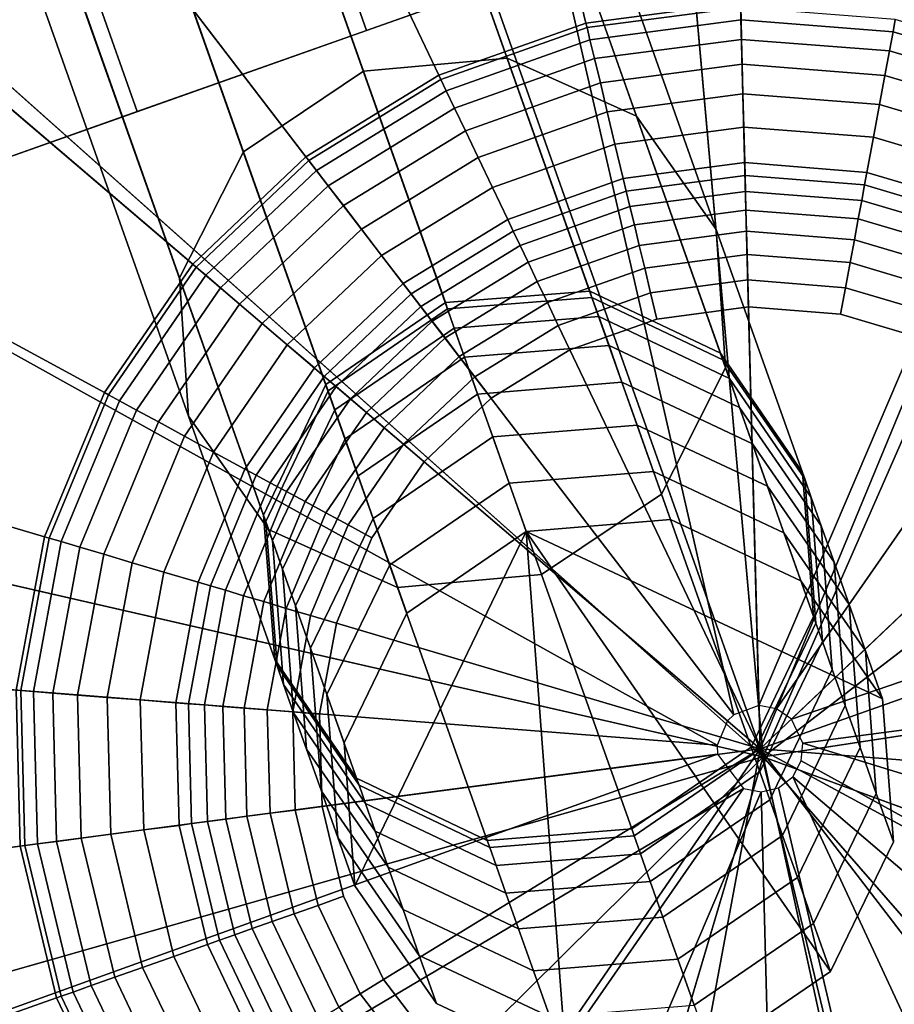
# Model space of a CAD drawing. Extents: x -43.1 to 43.1, y -41.3 to 41.3.
# Tile 265 of 656: x 13.805 to 14.29, y -40.04 to -39.494. Entities that reach past the tile are written whole.
import ezdxf

# ---------------------------------------------------------------- set-up
doc = ezdxf.new("R2010")
doc.units = 0
for name, color, linetype in [('CABLE.1', 18, 'CONTINUOUS'), ('LAMP', 7, 'CONTINUOUS'), ('LAMP_SUPPORT', 18, 'CONTINUOUS'), ('METAL_BASE', 254, 'CONTINUOUS')]:
    doc.layers.add(name, color=color, linetype=linetype)

msp = doc.modelspace()

# ---------------------------------------------------------------- linework, layer by layer
at = {"layer": 'CABLE.1'}
for points in [[(13.8718, -39.1726, 24.6581), (13.9506, -39.1627, 24.6457), (14.0754, -39.5151, 25.3184), (13.9956, -39.5223, 25.3255)], [(13.9506, -39.1627, 24.6457), (14.0196, -39.1873, 24.6119), (14.1471, -39.5472, 25.2989), (14.0754, -39.5151, 25.3184)], [(13.8042, -39.2145, 24.6457), (13.8718, -39.1726, 24.6581), (13.9956, -39.5223, 25.3255), (13.929, -39.567, 25.3184)], [(14.0196, -39.1873, 24.6119), (14.0603, -39.2399, 24.5657), (14.1914, -39.6101, 25.2723), (14.1471, -39.5472, 25.2989)], [(13.7661, -39.2771, 24.6119), (13.8042, -39.2145, 24.6457), (13.929, -39.567, 25.3184), (13.8935, -39.637, 25.2989)], [(14.0603, -39.2399, 24.5657), (14.0618, -39.3063, 24.5195), (14.1965, -39.6868, 25.2456), (14.1914, -39.6101, 25.2723)], [(13.7675, -39.3436, 24.5657), (13.7661, -39.2771, 24.6119), (13.8935, -39.637, 25.2989), (13.8986, -39.7137, 25.2723)], [(14.0618, -39.3063, 24.5195), (14.0236, -39.3689, 24.4857), (14.161, -39.7569, 25.2261), (14.1965, -39.6868, 25.2456)], [(13.8082, -39.3961, 24.5195), (13.7675, -39.3436, 24.5657), (13.8986, -39.7137, 25.2723), (13.9429, -39.7766, 25.2456)], [(14.0236, -39.3689, 24.4857), (13.9561, -39.4108, 24.4733), (14.0944, -39.8015, 25.219), (14.161, -39.7569, 25.2261)], [(13.8772, -39.4207, 24.4857), (13.8082, -39.3961, 24.5195), (13.9429, -39.7766, 25.2456), (14.0146, -39.8087, 25.2261)], [(13.9561, -39.4108, 24.4733), (13.8772, -39.4207, 24.4857), (14.0146, -39.8087, 25.2261), (14.0944, -39.8015, 25.219)], [(13.9956, -39.5223, 25.3255), (14.0754, -39.5151, 25.3184), (14.1212, -39.6443, 26.0559), (14.0411, -39.6507, 26.0581)], [(14.0754, -39.5151, 25.3184), (14.1471, -39.5472, 25.2989), (14.1937, -39.6788, 26.0499), (14.1212, -39.6443, 26.0559)], [(13.929, -39.567, 25.3184), (13.9956, -39.5223, 25.3255), (14.0411, -39.6507, 26.0581), (13.9748, -39.6962, 26.0559)], [(14.1471, -39.5472, 25.2989), (14.1914, -39.6101, 25.2723), (14.2392, -39.7449, 26.0416), (14.1937, -39.6788, 26.0499)], [(13.8935, -39.637, 25.2989), (13.929, -39.567, 25.3184), (13.9748, -39.6962, 26.0559), (13.9401, -39.7686, 26.0499)], [(14.1914, -39.6101, 25.2723), (14.1965, -39.6868, 25.2456), (14.2454, -39.8248, 26.0334), (14.2392, -39.7449, 26.0416)], [(13.8986, -39.7137, 25.2723), (13.8935, -39.637, 25.2989), (13.9401, -39.7686, 26.0499), (13.9464, -39.8486, 26.0416)], [(14.0411, -39.6507, 26.0581), (14.1212, -39.6443, 26.0559), (14.1224, -39.6478, 26.1862), (14.0423, -39.6541, 26.1872)], [(14.1212, -39.6443, 26.0559), (14.1937, -39.6788, 26.0499), (14.195, -39.6824, 26.1833), (14.1224, -39.6478, 26.1862)], [(14.0423, -39.6541, 26.1872), (14.1224, -39.6478, 26.1862), (14.1262, -39.6584, 26.3426), (14.046, -39.6648, 26.3444)], [(14.1224, -39.6478, 26.1862), (14.195, -39.6824, 26.1833), (14.1987, -39.6928, 26.3377), (14.1262, -39.6584, 26.3426)], [(13.9748, -39.6962, 26.0559), (14.0411, -39.6507, 26.0581), (14.0423, -39.6541, 26.1872), (13.976, -39.6997, 26.1862)], [(13.976, -39.6997, 26.1862), (14.0423, -39.6541, 26.1872), (14.046, -39.6648, 26.3444), (13.9798, -39.7102, 26.3426)], [(14.046, -39.6648, 26.3444), (14.1262, -39.6584, 26.3426), (14.1319, -39.6745, 26.5091), (14.0518, -39.6809, 26.5114)], [(14.1262, -39.6584, 26.3426), (14.1987, -39.6928, 26.3377), (14.2043, -39.7088, 26.5027), (14.1319, -39.6745, 26.5091)], [(13.9798, -39.7102, 26.3426), (14.046, -39.6648, 26.3444), (14.0518, -39.6809, 26.5114), (13.9855, -39.7263, 26.5091)], [(14.0518, -39.6809, 26.5114), (14.1319, -39.6745, 26.5091), (14.1391, -39.6949, 26.6836), (14.059, -39.7014, 26.6863)], [(14.1319, -39.6745, 26.5091), (14.2043, -39.7088, 26.5027), (14.2115, -39.7291, 26.6762), (14.1391, -39.6949, 26.6836)], [(13.9855, -39.7263, 26.5091), (14.0518, -39.6809, 26.5114), (14.059, -39.7014, 26.6863), (13.9927, -39.7468, 26.6836)], [(14.1937, -39.6788, 26.0499), (14.2392, -39.7449, 26.0416), (14.2405, -39.7485, 26.1795), (14.195, -39.6824, 26.1833)], [(14.195, -39.6824, 26.1833), (14.2405, -39.7485, 26.1795), (14.2441, -39.7588, 26.331), (14.1987, -39.6928, 26.3377)], [(14.1965, -39.6868, 25.2456), (14.161, -39.7569, 25.2261), (14.2107, -39.8973, 26.0273), (14.2454, -39.8248, 26.0334)], [(14.1987, -39.6928, 26.3377), (14.2441, -39.7588, 26.331), (14.2497, -39.7746, 26.4939), (14.2043, -39.7088, 26.5027)], [(13.9401, -39.7686, 26.0499), (13.9748, -39.6962, 26.0559), (13.976, -39.6997, 26.1862), (13.9414, -39.7722, 26.1833)], [(14.059, -39.7014, 26.6863), (14.1391, -39.6949, 26.6836), (14.1475, -39.7186, 26.8641), (14.0674, -39.7251, 26.8671)], [(14.1391, -39.6949, 26.6836), (14.2115, -39.7291, 26.6762), (14.2198, -39.7526, 26.856), (14.1475, -39.7186, 26.8641)], [(13.9414, -39.7722, 26.1833), (13.976, -39.6997, 26.1862), (13.9798, -39.7102, 26.3426), (13.9451, -39.7826, 26.3377)], [(13.9927, -39.7468, 26.6836), (14.059, -39.7014, 26.6863), (14.0674, -39.7251, 26.8671), (14.0011, -39.7704, 26.8641)], [(13.9451, -39.7826, 26.3377), (13.9798, -39.7102, 26.3426), (13.9855, -39.7263, 26.5091), (13.9507, -39.7986, 26.5027)], [(14.2043, -39.7088, 26.5027), (14.2497, -39.7746, 26.4939), (14.2568, -39.7947, 26.666), (14.2115, -39.7291, 26.6762)], [(13.9429, -39.7766, 25.2456), (13.8986, -39.7137, 25.2723), (13.9464, -39.8486, 26.0416), (13.9918, -39.9146, 26.0334)], [(14.0674, -39.7251, 26.8671), (14.1475, -39.7186, 26.8641), (14.1566, -39.7444, 27.0486), (14.0765, -39.7509, 27.0517)], [(14.1475, -39.7186, 26.8641), (14.2198, -39.7526, 26.856), (14.2289, -39.7784, 27.0401), (14.1566, -39.7444, 27.0486)], [(13.9507, -39.7986, 26.5027), (13.9855, -39.7263, 26.5091), (13.9927, -39.7468, 26.6836), (13.9579, -39.8189, 26.6762)], [(14.0011, -39.7704, 26.8641), (14.0674, -39.7251, 26.8671), (14.0765, -39.7509, 27.0517), (14.0102, -39.7962, 27.0486)], [(14.2115, -39.7291, 26.6762), (14.2568, -39.7947, 26.666), (14.2651, -39.8182, 26.845), (14.2198, -39.7526, 26.856)], [(13.9579, -39.8189, 26.6762), (13.9927, -39.7468, 26.6836), (14.0011, -39.7704, 26.8641), (13.9663, -39.8424, 26.856)], [(14.0765, -39.7509, 27.0517), (14.1566, -39.7444, 27.0486), (14.1661, -39.7711, 27.2346), (14.086, -39.7777, 27.2378)], [(14.1566, -39.7444, 27.0486), (14.2289, -39.7784, 27.0401), (14.2384, -39.8051, 27.2261), (14.1661, -39.7711, 27.2346)], [(14.2392, -39.7449, 26.0416), (14.2454, -39.8248, 26.0334), (14.2467, -39.8286, 26.1756), (14.2405, -39.7485, 26.1795)], [(14.2405, -39.7485, 26.1795), (14.2467, -39.8286, 26.1756), (14.2503, -39.8387, 26.3243), (14.2441, -39.7588, 26.331)], [(14.0102, -39.7962, 27.0486), (14.0765, -39.7509, 27.0517), (14.086, -39.7777, 27.2378), (14.0197, -39.823, 27.2346)], [(14.2198, -39.7526, 26.856), (14.2651, -39.8182, 26.845), (14.2742, -39.8438, 27.0285), (14.2289, -39.7784, 27.0401)], [(14.161, -39.7569, 25.2261), (14.0944, -39.8015, 25.219), (14.1445, -39.9427, 26.0251), (14.2107, -39.8973, 26.0273)], [(14.2441, -39.7588, 26.331), (14.2503, -39.8387, 26.3243), (14.2558, -39.8542, 26.4852), (14.2497, -39.7746, 26.4939)], [(13.9464, -39.8486, 26.0416), (13.9401, -39.7686, 26.0499), (13.9414, -39.7722, 26.1833), (13.9477, -39.8522, 26.1795)], [(13.9663, -39.8424, 26.856), (14.0011, -39.7704, 26.8641), (14.0102, -39.7962, 27.0486), (13.9754, -39.8682, 27.0401)], [(13.9477, -39.8522, 26.1795), (13.9414, -39.7722, 26.1833), (13.9451, -39.7826, 26.3377), (13.9513, -39.8625, 26.331)], [(14.086, -39.7777, 27.2378), (14.1661, -39.7711, 27.2346), (14.2384, -39.8051, 27.2261), (14.2837, -39.8705, 27.2143)], [(14.2497, -39.7746, 26.4939), (14.2558, -39.8542, 26.4852), (14.2629, -39.8742, 26.6559), (14.2568, -39.7947, 26.666)], [(14.0146, -39.8087, 25.2261), (13.9429, -39.7766, 25.2456), (13.9918, -39.9146, 26.0334), (14.0643, -39.9491, 26.0273)], [(14.086, -39.7777, 27.2378), (13.9909, -39.9742, 27.2143), (13.9849, -39.8949, 27.2261), (14.0197, -39.823, 27.2346)], [(14.086, -39.7777, 27.2378), (14.1084, -40.0736, 27.194), (14.0361, -40.0396, 27.2026), (13.9909, -39.9742, 27.2143)], [(14.086, -39.7777, 27.2378), (14.2548, -40.0218, 27.194), (14.1885, -40.0671, 27.1909), (14.1084, -40.0736, 27.194)], [(14.086, -39.7777, 27.2378), (14.2837, -39.8705, 27.2143), (14.2897, -39.9499, 27.2026), (14.2548, -40.0218, 27.194)], [(14.2289, -39.7784, 27.0401), (14.2742, -39.8438, 27.0285), (14.2837, -39.8705, 27.2143), (14.2384, -39.8051, 27.2261)], [(13.9513, -39.8625, 26.331), (13.9451, -39.7826, 26.3377), (13.9507, -39.7986, 26.5027), (13.9569, -39.8782, 26.4939)], [(13.9754, -39.8682, 27.0401), (14.0102, -39.7962, 27.0486), (14.0197, -39.823, 27.2346), (13.9849, -39.8949, 27.2261)], [(14.2568, -39.7947, 26.666), (14.2629, -39.8742, 26.6559), (14.2712, -39.8976, 26.8339), (14.2651, -39.8182, 26.845)], [(13.9569, -39.8782, 26.4939), (13.9507, -39.7986, 26.5027), (13.9579, -39.8189, 26.6762), (13.964, -39.8984, 26.666)], [(14.0944, -39.8015, 25.219), (14.0146, -39.8087, 25.2261), (14.0643, -39.9491, 26.0273), (14.1445, -39.9427, 26.0251)], [(13.964, -39.8984, 26.666), (13.9579, -39.8189, 26.6762), (13.9663, -39.8424, 26.856), (13.9723, -39.9218, 26.845)], [(14.2651, -39.8182, 26.845), (14.2712, -39.8976, 26.8339), (14.2802, -39.9231, 27.017), (14.2742, -39.8438, 27.0285)], [(14.2454, -39.8248, 26.0334), (14.2107, -39.8973, 26.0273), (14.2121, -39.9011, 26.1727), (14.2467, -39.8286, 26.1756)], [(14.2467, -39.8286, 26.1756), (14.2121, -39.9011, 26.1727), (14.2156, -39.911, 26.3193), (14.2503, -39.8387, 26.3243)], [(14.2503, -39.8387, 26.3243), (14.2156, -39.911, 26.3193), (14.2211, -39.9265, 26.4788), (14.2558, -39.8542, 26.4852)], [(13.9723, -39.9218, 26.845), (13.9663, -39.8424, 26.856), (13.9754, -39.8682, 27.0401), (13.9814, -39.9475, 27.0285)], [(14.2742, -39.8438, 27.0285), (14.2802, -39.9231, 27.017), (14.2897, -39.9499, 27.2026), (14.2837, -39.8705, 27.2143)], [(13.9918, -39.9146, 26.0334), (13.9464, -39.8486, 26.0416), (13.9477, -39.8522, 26.1795), (13.9932, -39.9184, 26.1756)], [(13.9932, -39.9184, 26.1756), (13.9477, -39.8522, 26.1795), (13.9513, -39.8625, 26.331), (13.9967, -39.9285, 26.3243)], [(14.2558, -39.8542, 26.4852), (14.2211, -39.9265, 26.4788), (14.2281, -39.9463, 26.6485), (14.2629, -39.8742, 26.6559)], [(13.9967, -39.9285, 26.3243), (13.9513, -39.8625, 26.331), (13.9569, -39.8782, 26.4939), (14.0022, -39.944, 26.4852)], [(13.9814, -39.9475, 27.0285), (13.9754, -39.8682, 27.0401), (13.9849, -39.8949, 27.2261), (13.9909, -39.9742, 27.2143)], [(14.2629, -39.8742, 26.6559), (14.2281, -39.9463, 26.6485), (14.2364, -39.9696, 26.8259), (14.2712, -39.8976, 26.8339)], [(14.0022, -39.944, 26.4852), (13.9569, -39.8782, 26.4939), (13.964, -39.8984, 26.666), (14.0093, -39.964, 26.6559)], [(14.0093, -39.964, 26.6559), (13.964, -39.8984, 26.666), (13.9723, -39.9218, 26.845), (14.0176, -39.9874, 26.8339)], [(14.2107, -39.8973, 26.0273), (14.1445, -39.9427, 26.0251), (14.1459, -39.9466, 26.1717), (14.2121, -39.9011, 26.1727)], [(14.2121, -39.9011, 26.1727), (14.1459, -39.9466, 26.1717), (14.1493, -39.9565, 26.3175), (14.2156, -39.911, 26.3193)], [(14.2712, -39.8976, 26.8339), (14.2364, -39.9696, 26.8259), (14.2454, -39.9951, 27.0085), (14.2802, -39.9231, 27.017)], [(14.2156, -39.911, 26.3193), (14.1493, -39.9565, 26.3175), (14.1548, -39.9719, 26.4765), (14.2211, -39.9265, 26.4788)], [(14.0643, -39.9491, 26.0273), (13.9918, -39.9146, 26.0334), (13.9932, -39.9184, 26.1756), (14.0657, -39.953, 26.1727)], [(14.0176, -39.9874, 26.8339), (13.9723, -39.9218, 26.845), (13.9814, -39.9475, 27.0285), (14.0266, -40.0129, 27.017)], [(14.0657, -39.953, 26.1727), (13.9932, -39.9184, 26.1756), (13.9967, -39.9285, 26.3243), (14.0692, -39.9629, 26.3193)], [(14.2802, -39.9231, 27.017), (14.2454, -39.9951, 27.0085), (14.2548, -40.0218, 27.194), (14.2897, -39.9499, 27.2026)], [(14.0692, -39.9629, 26.3193), (13.9967, -39.9285, 26.3243), (14.0022, -39.944, 26.4852), (14.0747, -39.9783, 26.4788)], [(14.2211, -39.9265, 26.4788), (14.1548, -39.9719, 26.4765), (14.1618, -39.9917, 26.6457), (14.2281, -39.9463, 26.6485)], [(14.0747, -39.9783, 26.4788), (14.0022, -39.944, 26.4852), (14.0093, -39.964, 26.6559), (14.0817, -39.9982, 26.6485)], [(14.1445, -39.9427, 26.0251), (14.0643, -39.9491, 26.0273), (14.0657, -39.953, 26.1727), (14.1459, -39.9466, 26.1717)], [(14.0266, -40.0129, 27.017), (13.9814, -39.9475, 27.0285), (13.9909, -39.9742, 27.2143), (14.0361, -40.0396, 27.2026)], [(14.1459, -39.9466, 26.1717), (14.0657, -39.953, 26.1727), (14.0692, -39.9629, 26.3193), (14.1493, -39.9565, 26.3175)], [(14.2281, -39.9463, 26.6485), (14.1618, -39.9917, 26.6457), (14.17, -40.0149, 26.8229), (14.2364, -39.9696, 26.8259)], [(14.1493, -39.9565, 26.3175), (14.0692, -39.9629, 26.3193), (14.0747, -39.9783, 26.4788), (14.1548, -39.9719, 26.4765)], [(14.0817, -39.9982, 26.6485), (14.0093, -39.964, 26.6559), (14.0176, -39.9874, 26.8339), (14.09, -40.0214, 26.8259)], [(14.1548, -39.9719, 26.4765), (14.0747, -39.9783, 26.4788), (14.0817, -39.9982, 26.6485), (14.1618, -39.9917, 26.6457)], [(14.2364, -39.9696, 26.8259), (14.17, -40.0149, 26.8229), (14.1791, -40.0404, 27.0054), (14.2454, -39.9951, 27.0085)], [(14.09, -40.0214, 26.8259), (14.0176, -39.9874, 26.8339), (14.0266, -40.0129, 27.017), (14.099, -40.0469, 27.0085)], [(14.1618, -39.9917, 26.6457), (14.0817, -39.9982, 26.6485), (14.09, -40.0214, 26.8259), (14.17, -40.0149, 26.8229)], [(14.2454, -39.9951, 27.0085), (14.1791, -40.0404, 27.0054), (14.1885, -40.0671, 27.1909), (14.2548, -40.0218, 27.194)], [(14.099, -40.0469, 27.0085), (14.0266, -40.0129, 27.017), (14.0361, -40.0396, 27.2026), (14.1084, -40.0736, 27.194)], [(14.17, -40.0149, 26.8229), (14.09, -40.0214, 26.8259), (14.099, -40.0469, 27.0085), (14.1791, -40.0404, 27.0054)]]:
    msp.add_3dface(points, dxfattribs=at)
at = {"layer": 'LAMP'}
for points in [[(13.9645, -39.1888, 31.956), (14.2174, -39.9027, 31.956), (14.15, -39.1483, 31.956)], [(14.3398, -39.1553, 31.956), (14.15, -39.1483, 31.956), (14.2174, -39.9027, 31.956), (14.5218, -39.2092, 31.956)], [(13.7949, -39.2741, 31.956), (13.6518, -39.3989, 31.956), (14.2174, -39.9027, 31.956), (13.9645, -39.1888, 31.956)], [(14.6847, -39.3067, 31.956), (14.5218, -39.2092, 31.956), (14.2174, -39.9027, 31.956), (14.8183, -39.4416, 31.956)], [(14.017, -39.337, 35.0862), (14.164, -39.3049, 35.0862), (14.2174, -39.9027, 35.0862)], [(14.3144, -39.3104, 35.0862), (14.4586, -39.3532, 35.0862), (14.2174, -39.9027, 35.0862), (14.164, -39.3049, 35.0862)], [(13.6908, -39.4335, 35.0649), (13.824, -39.3173, 35.0649), (13.8826, -39.4046, 35.0862), (13.7692, -39.5035, 35.0862)], [(13.8826, -39.4046, 35.0862), (14.017, -39.337, 35.0862), (14.2174, -39.9027, 35.0862), (13.7692, -39.5035, 35.0862)], [(14.5877, -39.4304, 35.0862), (14.6935, -39.5374, 35.0862), (14.2174, -39.9027, 35.0862), (14.4586, -39.3532, 35.0862)], [(13.5443, -39.5553, 31.956), (13.4791, -39.7336, 31.956), (14.2174, -39.9027, 31.956), (13.6518, -39.3989, 31.956)], [(14.9141, -39.6056, 31.956), (14.8183, -39.4416, 31.956), (14.2174, -39.9027, 31.956), (14.9661, -39.7882, 31.956)], [(13.684, -39.6275, 35.0862), (13.7692, -39.5035, 35.0862), (14.2174, -39.9027, 35.0862), (13.6323, -39.7687, 35.0862)], [(14.7694, -39.6673, 35.0862), (14.8106, -39.8119, 35.0862), (14.2174, -39.9027, 35.0862), (14.6935, -39.5374, 35.0862)], [(13.4602, -39.9226, 31.956), (13.4889, -40.1102, 31.956), (14.2174, -39.9027, 31.956), (13.4791, -39.7336, 31.956)], [(13.6174, -39.9184, 35.0862), (13.6323, -39.7687, 35.0862), (14.2174, -39.9027, 35.0862), (13.6401, -40.0672, 35.0862)], [(14.971, -39.978, 31.956), (14.9661, -39.7882, 31.956), (14.2174, -39.9027, 31.956), (14.9287, -40.163, 31.956)], [(14.8146, -39.9623, 35.0862), (14.781, -40.109, 35.0862), (14.2174, -39.9027, 35.0862), (14.8106, -39.8119, 35.0862)], [(13.5634, -40.2849, 31.956), (13.679, -40.4355, 31.956), (14.2174, -39.9027, 31.956), (13.4889, -40.1102, 31.956)], [(13.6992, -40.2055, 35.0862), (13.6401, -40.0672, 35.0862), (14.2174, -39.9027, 35.0862), (13.7907, -40.3249, 35.0862)], [(13.8284, -40.5526, 31.956), (14.0022, -40.629, 31.956), (14.2174, -39.9027, 31.956), (13.679, -40.4355, 31.956)], [(13.9091, -40.4177, 35.0862), (13.7907, -40.3249, 35.0862), (14.2174, -39.9027, 35.0862), (14.0469, -40.4782, 35.0862)], [(14.1896, -40.6596, 31.956), (14.3787, -40.6428, 31.956), (14.2174, -39.9027, 31.956), (14.0022, -40.629, 31.956)], [(14.1954, -40.5025, 35.0862), (14.0469, -40.4782, 35.0862), (14.2174, -39.9027, 35.0862), (14.3452, -40.4892, 35.0862)], [(14.487, -40.4389, 35.0862), (14.3452, -40.4892, 35.0862), (14.2174, -39.9027, 35.0862), (14.6119, -40.355, 35.0862)], [(14.5577, -40.5794, 31.956), (14.7153, -40.4735, 31.956), (14.2174, -39.9027, 31.956), (14.3787, -40.6428, 31.956)], [(14.712, -40.2427, 35.0862), (14.6119, -40.355, 35.0862), (14.2174, -39.9027, 35.0862), (14.781, -40.109, 35.0862)], [(14.8416, -40.3317, 31.956), (14.9287, -40.163, 31.956), (14.2174, -39.9027, 31.956), (14.7153, -40.4735, 31.956)]]:
    msp.add_3dface(points, dxfattribs=at)
at = {"layer": 'LAMP_SUPPORT'}
for points in [[(14.2151, -39.8743, 31.3898), (14.2012, -39.8793, 31.3898), (13.9926, -38.9685, 31.3898), (14.1907, -38.9424, 31.3898)], [(14.2151, -39.8743, 31.3898), (14.1907, -38.9424, 31.3898), (14.39, -38.9581, 31.3898), (14.5816, -39.0149, 31.3898)], [(14.2012, -39.8793, 31.3898), (13.6337, -39.1397, 31.3898), (13.8041, -39.0352, 31.3898), (13.9926, -38.9685, 31.3898)], [(14.2249, -39.8761, 31.3898), (14.2151, -39.8743, 31.3898), (14.5816, -39.0149, 31.3898), (14.7573, -39.1103, 31.3898)], [(14.2331, -39.8818, 31.3898), (14.2249, -39.8761, 31.3898), (14.7573, -39.1103, 31.3898), (14.9093, -39.2401, 31.3898)], [(14.1956, -39.1303, 27.6063), (14.0364, -39.1512, 27.6063), (14.1191, -39.4956, 27.6063), (14.2049, -39.4843, 27.6063)], [(14.2012, -39.8793, 31.3898), (14.1976, -39.8827, 31.3898), (13.4887, -39.2773, 31.3898), (13.6337, -39.1397, 31.3898)], [(14.0364, -39.1512, 27.6063), (13.885, -39.2048, 27.6063), (14.0375, -39.5245, 27.6063), (14.1191, -39.4956, 27.6063)], [(13.885, -39.2048, 27.6063), (13.7481, -39.2887, 27.6063), (13.9637, -39.5697, 27.6063), (14.0375, -39.5245, 27.6063)], [(14.2331, -39.8818, 31.3898), (14.9093, -39.2401, 31.3898), (15.031, -39.3986, 31.3898), (15.117, -39.579, 31.3898)], [(14.1976, -39.8827, 31.3898), (14.1919, -39.8963, 31.3898), (13.3755, -39.442, 31.3898), (13.4887, -39.2773, 31.3898)], [(13.7481, -39.2887, 27.6063), (13.6316, -39.3993, 27.6063), (13.9009, -39.6293, 27.6063), (13.9637, -39.5697, 27.6063)], [(13.6316, -39.3993, 27.6063), (13.5406, -39.5316, 27.6063), (13.8519, -39.7006, 27.6063), (13.9009, -39.6293, 27.6063)], [(14.1919, -39.8963, 31.3898), (13.2626, -39.8232, 31.3898), (13.299, -39.6267, 31.3898), (13.3755, -39.442, 31.3898)], [(14.2049, -39.4843, 27.6063), (14.1191, -39.4956, 27.6063), (14.1197, -39.4981, 27.5867), (14.205, -39.4869, 27.5867)], [(14.205, -39.4869, 27.5867), (14.1197, -39.4981, 27.5867), (14.1213, -39.5049, 27.5344), (14.2052, -39.4938, 27.5344)], [(14.2907, -39.4936, 27.5867), (14.205, -39.4869, 27.5867), (14.2052, -39.4938, 27.5344), (14.2895, -39.5005, 27.5344)], [(14.1191, -39.4956, 27.6063), (14.0375, -39.5245, 27.6063), (14.0386, -39.5268, 27.5867), (14.1197, -39.4981, 27.5867)], [(14.2052, -39.4938, 27.5344), (14.1213, -39.5049, 27.5344), (14.1238, -39.5153, 27.4592), (14.2054, -39.5046, 27.4592)], [(14.2895, -39.5005, 27.5344), (14.2052, -39.4938, 27.5344), (14.2054, -39.5046, 27.4592), (14.2875, -39.511, 27.4592)], [(14.3732, -39.5181, 27.5867), (14.2907, -39.4936, 27.5867), (14.2895, -39.5005, 27.5344), (14.3705, -39.5245, 27.5344)], [(14.1197, -39.4981, 27.5867), (14.0386, -39.5268, 27.5867), (14.0416, -39.5331, 27.5344), (14.1213, -39.5049, 27.5344)], [(14.3705, -39.5245, 27.5344), (14.2895, -39.5005, 27.5344), (14.2875, -39.511, 27.4592), (14.3664, -39.5344, 27.4592)], [(14.1213, -39.5049, 27.5344), (14.0416, -39.5331, 27.5344), (14.0462, -39.5428, 27.4592), (14.1238, -39.5153, 27.4592)], [(14.2054, -39.5046, 27.4592), (14.1238, -39.5153, 27.4592), (14.1271, -39.5288, 27.3708), (14.2058, -39.5184, 27.3708)], [(14.2875, -39.511, 27.4592), (14.2054, -39.5046, 27.4592), (14.2058, -39.5184, 27.3708), (14.285, -39.5247, 27.3708)], [(14.3664, -39.5344, 27.4592), (14.2875, -39.511, 27.4592), (14.285, -39.5247, 27.3708), (14.3611, -39.5472, 27.3708)], [(14.1238, -39.5153, 27.4592), (14.0462, -39.5428, 27.4592), (14.0522, -39.5553, 27.3708), (14.1271, -39.5288, 27.3708)], [(14.2058, -39.5184, 27.3708), (14.1271, -39.5288, 27.3708), (14.1309, -39.5448, 27.2792), (14.2062, -39.5349, 27.2792)], [(14.285, -39.5247, 27.3708), (14.2058, -39.5184, 27.3708), (14.2062, -39.5349, 27.2792), (14.282, -39.5408, 27.2792)], [(14.0375, -39.5245, 27.6063), (13.9637, -39.5697, 27.6063), (13.9653, -39.5718, 27.5867), (14.0386, -39.5268, 27.5867)], [(14.3611, -39.5472, 27.3708), (14.285, -39.5247, 27.3708), (14.282, -39.5408, 27.2792), (14.3548, -39.5624, 27.2792)], [(14.0386, -39.5268, 27.5867), (13.9653, -39.5718, 27.5867), (13.9695, -39.5773, 27.5344), (14.0416, -39.5331, 27.5344)], [(14.1271, -39.5288, 27.3708), (14.0522, -39.5553, 27.3708), (14.0593, -39.5702, 27.2792), (14.1309, -39.5448, 27.2792)], [(13.5406, -39.5316, 27.6063), (13.4792, -39.68, 27.6063), (13.8187, -39.7806, 27.6063), (13.8519, -39.7006, 27.6063)], [(14.0416, -39.5331, 27.5344), (13.9695, -39.5773, 27.5344), (13.976, -39.5858, 27.4592), (14.0462, -39.5428, 27.4592)], [(14.2062, -39.5349, 27.2792), (14.1309, -39.5448, 27.2792), (14.1352, -39.5627, 27.1939), (14.2067, -39.5533, 27.1939)], [(14.282, -39.5408, 27.2792), (14.2062, -39.5349, 27.2792), (14.2067, -39.5533, 27.1939), (14.2786, -39.5589, 27.1939)], [(14.3548, -39.5624, 27.2792), (14.282, -39.5408, 27.2792), (14.2786, -39.5589, 27.1939), (14.3478, -39.5794, 27.1939)], [(14.0462, -39.5428, 27.4592), (13.976, -39.5858, 27.4592), (13.9845, -39.5968, 27.3708), (14.0522, -39.5553, 27.3708)], [(14.1309, -39.5448, 27.2792), (14.0593, -39.5702, 27.2792), (14.0672, -39.5868, 27.1939), (14.1352, -39.5627, 27.1939)], [(14.0522, -39.5553, 27.3708), (13.9845, -39.5968, 27.3708), (13.9945, -39.6099, 27.2792), (14.0593, -39.5702, 27.2792)], [(14.2067, -39.5533, 27.1939), (14.1352, -39.5627, 27.1939), (14.1398, -39.5819, 27.1249), (14.2072, -39.573, 27.1249)], [(14.2786, -39.5589, 27.1939), (14.2067, -39.5533, 27.1939), (14.2072, -39.573, 27.1249), (14.275, -39.5784, 27.1249)], [(14.1352, -39.5627, 27.1939), (14.0672, -39.5868, 27.1939), (14.0757, -39.6046, 27.1249), (14.1398, -39.5819, 27.1249)], [(14.3478, -39.5794, 27.1939), (14.2786, -39.5589, 27.1939), (14.275, -39.5784, 27.1249), (14.3402, -39.5977, 27.1249)], [(13.9637, -39.5697, 27.6063), (13.9009, -39.6293, 27.6063), (13.9029, -39.631, 27.5867), (13.9653, -39.5718, 27.5867)], [(13.9653, -39.5718, 27.5867), (13.9029, -39.631, 27.5867), (13.9082, -39.6355, 27.5344), (13.9695, -39.5773, 27.5344)], [(14.0593, -39.5702, 27.2792), (13.9945, -39.6099, 27.2792), (14.0057, -39.6245, 27.1939), (14.0672, -39.5868, 27.1939)], [(14.2072, -39.573, 27.1249), (14.1398, -39.5819, 27.1249), (14.1415, -39.5888, 27.1077), (14.2074, -39.5801, 27.1077)], [(14.275, -39.5784, 27.1249), (14.2072, -39.573, 27.1249), (14.2074, -39.5801, 27.1077), (14.2737, -39.5854, 27.1077)], [(13.9695, -39.5773, 27.5344), (13.9082, -39.6355, 27.5344), (13.9163, -39.6425, 27.4592), (13.976, -39.5858, 27.4592)], [(14.2394, -39.8951, 31.3898), (14.2331, -39.8818, 31.3898), (15.117, -39.579, 31.3898), (15.1637, -39.7734, 31.3898)], [(14.3402, -39.5977, 27.1249), (14.275, -39.5784, 27.1249), (14.2737, -39.5854, 27.1077), (14.3375, -39.6043, 27.1077)], [(14.1398, -39.5819, 27.1249), (14.0757, -39.6046, 27.1249), (14.0788, -39.611, 27.1077), (14.1415, -39.5888, 27.1077)], [(14.2074, -39.5801, 27.1077), (14.1415, -39.5888, 27.1077), (14.1435, -39.5974, 27.0919), (14.2077, -39.589, 27.0919)], [(14.2737, -39.5854, 27.1077), (14.2074, -39.5801, 27.1077), (14.2077, -39.589, 27.0919), (14.2721, -39.594, 27.0919)], [(13.976, -39.5858, 27.4592), (13.9163, -39.6425, 27.4592), (13.9269, -39.6515, 27.3708), (13.9845, -39.5968, 27.3708)], [(14.0672, -39.5868, 27.1939), (14.0057, -39.6245, 27.1939), (14.0177, -39.6401, 27.1249), (14.0757, -39.6046, 27.1249)], [(14.1415, -39.5888, 27.1077), (14.0788, -39.611, 27.1077), (14.0826, -39.619, 27.0919), (14.1435, -39.5974, 27.0919)], [(14.2077, -39.589, 27.0919), (14.1435, -39.5974, 27.0919), (14.146, -39.6075, 27.0779), (14.2079, -39.5993, 27.0779)], [(14.2721, -39.594, 27.0919), (14.2077, -39.589, 27.0919), (14.2079, -39.5993, 27.0779), (14.2702, -39.6042, 27.0779)], [(14.3375, -39.6043, 27.1077), (14.2737, -39.5854, 27.1077), (14.2721, -39.594, 27.0919), (14.3341, -39.6124, 27.0919)], [(14.3341, -39.6124, 27.0919), (14.2721, -39.594, 27.0919), (14.2702, -39.6042, 27.0779), (14.3302, -39.622, 27.0779)], [(13.9845, -39.5968, 27.3708), (13.9269, -39.6515, 27.3708), (13.9394, -39.6622, 27.2792), (13.9945, -39.6099, 27.2792)], [(14.1435, -39.5974, 27.0919), (14.0826, -39.619, 27.0919), (14.087, -39.6283, 27.0779), (14.146, -39.6075, 27.0779)], [(14.2079, -39.5993, 27.0779), (14.146, -39.6075, 27.0779), (14.1487, -39.6189, 27.0662), (14.2082, -39.6111, 27.0662)], [(14.2702, -39.6042, 27.0779), (14.2079, -39.5993, 27.0779), (14.2082, -39.6111, 27.0662), (14.2681, -39.6158, 27.0662)], [(14.0757, -39.6046, 27.1249), (14.0177, -39.6401, 27.1249), (14.0221, -39.6458, 27.1077), (14.0788, -39.611, 27.1077)], [(14.3302, -39.622, 27.0779), (14.2702, -39.6042, 27.0779), (14.2681, -39.6158, 27.0662), (14.3257, -39.6328, 27.0662)], [(13.9945, -39.6099, 27.2792), (13.9394, -39.6622, 27.2792), (13.9534, -39.6741, 27.1939), (14.0057, -39.6245, 27.1939)], [(14.0788, -39.611, 27.1077), (14.0221, -39.6458, 27.1077), (14.0274, -39.6528, 27.0919), (14.0826, -39.619, 27.0919)], [(14.146, -39.6075, 27.0779), (14.087, -39.6283, 27.0779), (14.0921, -39.6389, 27.0662), (14.1487, -39.6189, 27.0662)], [(14.2082, -39.6111, 27.0662), (14.1487, -39.6189, 27.0662), (14.1517, -39.6315, 27.0573), (14.2086, -39.624, 27.0573)], [(14.2681, -39.6158, 27.0662), (14.2082, -39.6111, 27.0662), (14.2086, -39.624, 27.0573), (14.2657, -39.6285, 27.0573)], [(14.3257, -39.6328, 27.0662), (14.2681, -39.6158, 27.0662), (14.2657, -39.6285, 27.0573), (14.3207, -39.6448, 27.0573)], [(14.0826, -39.619, 27.0919), (14.0274, -39.6528, 27.0919), (14.0337, -39.661, 27.0779), (14.087, -39.6283, 27.0779)], [(14.1487, -39.6189, 27.0662), (14.0921, -39.6389, 27.0662), (14.0977, -39.6506, 27.0573), (14.1517, -39.6315, 27.0573)], [(14.0057, -39.6245, 27.1939), (13.9534, -39.6741, 27.1939), (13.9684, -39.6869, 27.1249), (14.0177, -39.6401, 27.1249)], [(14.087, -39.6283, 27.0779), (14.0337, -39.661, 27.0779), (14.0409, -39.6703, 27.0662), (14.0921, -39.6389, 27.0662)], [(14.2086, -39.624, 27.0573), (14.1517, -39.6315, 27.0573), (14.155, -39.6452, 27.0516), (14.2089, -39.6381, 27.0516)], [(14.2657, -39.6285, 27.0573), (14.2086, -39.624, 27.0573), (14.2089, -39.6381, 27.0516), (14.2632, -39.6424, 27.0516)], [(14.3207, -39.6448, 27.0573), (14.2657, -39.6285, 27.0573), (14.2632, -39.6424, 27.0516), (14.3153, -39.6578, 27.0516)], [(13.9009, -39.6293, 27.6063), (13.8519, -39.7006, 27.6063), (13.8542, -39.7019, 27.5867), (13.9029, -39.631, 27.5867)], [(13.9029, -39.631, 27.5867), (13.8542, -39.7019, 27.5867), (13.8603, -39.7052, 27.5344), (13.9082, -39.6355, 27.5344)], [(14.1517, -39.6315, 27.0573), (14.0977, -39.6506, 27.0573), (14.1037, -39.6634, 27.0516), (14.155, -39.6452, 27.0516)], [(13.9082, -39.6355, 27.5344), (13.8603, -39.7052, 27.5344), (13.8697, -39.7103, 27.4592), (13.9163, -39.6425, 27.4592)], [(14.0921, -39.6389, 27.0662), (14.0409, -39.6703, 27.0662), (14.0488, -39.6806, 27.0573), (14.0977, -39.6506, 27.0573)], [(14.2089, -39.6381, 27.0516), (14.155, -39.6452, 27.0516), (14.1585, -39.6598, 27.0496), (14.2093, -39.6531, 27.0496)], [(14.2632, -39.6424, 27.0516), (14.2089, -39.6381, 27.0516), (14.2093, -39.6531, 27.0496), (14.2604, -39.6571, 27.0496)], [(13.9163, -39.6425, 27.4592), (13.8697, -39.7103, 27.4592), (13.8819, -39.7169, 27.3708), (13.9269, -39.6515, 27.3708)], [(14.0177, -39.6401, 27.1249), (13.9684, -39.6869, 27.1249), (13.9738, -39.6916, 27.1077), (14.0221, -39.6458, 27.1077)], [(14.3153, -39.6578, 27.0516), (14.2632, -39.6424, 27.0516), (14.2604, -39.6571, 27.0496), (14.3096, -39.6717, 27.0496)], [(14.0221, -39.6458, 27.1077), (13.9738, -39.6916, 27.1077), (13.9805, -39.6973, 27.0919), (14.0274, -39.6528, 27.0919)], [(14.155, -39.6452, 27.0516), (14.1037, -39.6634, 27.0516), (14.1102, -39.6769, 27.0496), (14.1585, -39.6598, 27.0496)], [(13.9269, -39.6515, 27.3708), (13.8819, -39.7169, 27.3708), (13.8963, -39.7248, 27.2792), (13.9394, -39.6622, 27.2792)], [(14.0274, -39.6528, 27.0919), (13.9805, -39.6973, 27.0919), (13.9884, -39.704, 27.0779), (14.0337, -39.661, 27.0779)], [(14.0977, -39.6506, 27.0573), (14.0488, -39.6806, 27.0573), (14.0574, -39.6918, 27.0516), (14.1037, -39.6634, 27.0516)], [(14.2093, -39.6531, 27.0496), (14.1585, -39.6598, 27.0496), (14.1102, -39.6769, 27.0496), (14.2158, -39.8982, 27.0496)], [(14.3096, -39.6717, 27.0496), (14.2604, -39.6571, 27.0496), (14.2093, -39.6531, 27.0496), (14.2158, -39.8982, 27.0496)], [(14.0337, -39.661, 27.0779), (13.9884, -39.704, 27.0779), (13.9973, -39.7116, 27.0662), (14.0409, -39.6703, 27.0662)], [(13.9394, -39.6622, 27.2792), (13.8963, -39.7248, 27.2792), (13.9125, -39.7336, 27.1939), (13.9534, -39.6741, 27.1939)], [(14.1037, -39.6634, 27.0516), (14.0574, -39.6918, 27.0516), (14.0665, -39.7037, 27.0496), (14.1102, -39.6769, 27.0496)], [(14.0409, -39.6703, 27.0662), (13.9973, -39.7116, 27.0662), (14.0072, -39.7201, 27.0573), (14.0488, -39.6806, 27.0573)], [(14.3936, -39.7294, 27.0496), (14.3546, -39.6961, 27.0496), (14.3096, -39.6717, 27.0496), (14.2158, -39.8982, 27.0496)], [(13.9534, -39.6741, 27.1939), (13.9125, -39.7336, 27.1939), (13.9299, -39.743, 27.1249), (13.9684, -39.6869, 27.1249)], [(14.1102, -39.6769, 27.0496), (14.0665, -39.7037, 27.0496), (14.0293, -39.739, 27.0496), (14.2158, -39.8982, 27.0496)], [(13.4792, -39.68, 27.6063), (13.4499, -39.8379, 27.6063), (13.803, -39.8657, 27.6063), (13.8187, -39.7806, 27.6063)], [(14.0488, -39.6806, 27.0573), (14.0072, -39.7201, 27.0573), (14.0179, -39.7292, 27.0516), (14.0574, -39.6918, 27.0516)], [(13.9684, -39.6869, 27.1249), (13.9299, -39.743, 27.1249), (13.9361, -39.7464, 27.1077), (13.9738, -39.6916, 27.1077)], [(13.9738, -39.6916, 27.1077), (13.9361, -39.7464, 27.1077), (13.9439, -39.7506, 27.0919), (13.9805, -39.6973, 27.0919)], [(14.0574, -39.6918, 27.0516), (14.0179, -39.7292, 27.0516), (14.0293, -39.739, 27.0496), (14.0665, -39.7037, 27.0496)], [(13.9805, -39.6973, 27.0919), (13.9439, -39.7506, 27.0919), (13.953, -39.7555, 27.0779), (13.9884, -39.704, 27.0779)], [(13.8519, -39.7006, 27.6063), (13.8187, -39.7806, 27.6063), (13.8212, -39.7813, 27.5867), (13.8542, -39.7019, 27.5867)], [(13.8542, -39.7019, 27.5867), (13.8212, -39.7813, 27.5867), (13.8279, -39.7833, 27.5344), (13.8603, -39.7052, 27.5344)], [(13.9884, -39.704, 27.0779), (13.953, -39.7555, 27.0779), (13.9633, -39.7611, 27.0662), (13.9973, -39.7116, 27.0662)], [(13.8603, -39.7052, 27.5344), (13.8279, -39.7833, 27.5344), (13.8382, -39.7864, 27.4592), (13.8697, -39.7103, 27.4592)], [(13.8697, -39.7103, 27.4592), (13.8382, -39.7864, 27.4592), (13.8515, -39.7903, 27.3708), (13.8819, -39.7169, 27.3708)], [(13.9973, -39.7116, 27.0662), (13.9633, -39.7611, 27.0662), (13.9747, -39.7673, 27.0573), (14.0072, -39.7201, 27.0573)], [(13.8819, -39.7169, 27.3708), (13.8515, -39.7903, 27.3708), (13.8673, -39.795, 27.2792), (13.8963, -39.7248, 27.2792)], [(14.0072, -39.7201, 27.0573), (13.9747, -39.7673, 27.0573), (13.9871, -39.774, 27.0516), (14.0179, -39.7292, 27.0516)], [(13.8963, -39.7248, 27.2792), (13.8673, -39.795, 27.2792), (13.8849, -39.8002, 27.1939), (13.9125, -39.7336, 27.1939)], [(14.0179, -39.7292, 27.0516), (13.9871, -39.774, 27.0516), (14.0003, -39.7812, 27.0496), (14.0293, -39.739, 27.0496)], [(14.4469, -39.8164, 27.0496), (14.4248, -39.7701, 27.0496), (14.3936, -39.7294, 27.0496), (14.2158, -39.8982, 27.0496)], [(13.9125, -39.7336, 27.1939), (13.8849, -39.8002, 27.1939), (13.9039, -39.8058, 27.1249), (13.9299, -39.743, 27.1249)], [(13.9299, -39.743, 27.1249), (13.9039, -39.8058, 27.1249), (13.9107, -39.8078, 27.1077), (13.9361, -39.7464, 27.1077)], [(14.0293, -39.739, 27.0496), (14.0003, -39.7812, 27.0496), (13.9807, -39.8286, 27.0496), (14.2158, -39.8982, 27.0496)], [(13.9361, -39.7464, 27.1077), (13.9107, -39.8078, 27.1077), (13.9191, -39.8103, 27.0919), (13.9439, -39.7506, 27.0919)], [(13.9439, -39.7506, 27.0919), (13.9191, -39.8103, 27.0919), (13.9291, -39.8133, 27.0779), (13.953, -39.7555, 27.0779)], [(13.953, -39.7555, 27.0779), (13.9291, -39.8133, 27.0779), (13.9403, -39.8166, 27.0662), (13.9633, -39.7611, 27.0662)], [(13.9633, -39.7611, 27.0662), (13.9403, -39.8166, 27.0662), (13.9528, -39.8203, 27.0573), (13.9747, -39.7673, 27.0573)], [(13.9747, -39.7673, 27.0573), (13.9528, -39.8203, 27.0573), (13.9663, -39.8243, 27.0516), (13.9871, -39.774, 27.0516)], [(13.9871, -39.774, 27.0516), (13.9663, -39.8243, 27.0516), (13.9807, -39.8286, 27.0496), (14.0003, -39.7812, 27.0496)], [(14.2394, -39.8951, 31.3898), (15.1637, -39.7734, 31.3898), (15.1689, -39.9732, 31.3898), (15.1325, -40.1697, 31.3898)], [(13.8187, -39.7806, 27.6063), (13.803, -39.8657, 27.6063), (13.8056, -39.8659, 27.5867), (13.8212, -39.7813, 27.5867)], [(13.8212, -39.7813, 27.5867), (13.8056, -39.8659, 27.5867), (13.8125, -39.8665, 27.5344), (13.8279, -39.7833, 27.5344)], [(13.8279, -39.7833, 27.5344), (13.8125, -39.8665, 27.5344), (13.8232, -39.8673, 27.4592), (13.8382, -39.7864, 27.4592)], [(13.8382, -39.7864, 27.4592), (13.8232, -39.8673, 27.4592), (13.837, -39.8684, 27.3708), (13.8515, -39.7903, 27.3708)], [(13.8515, -39.7903, 27.3708), (13.837, -39.8684, 27.3708), (13.8534, -39.8697, 27.2792), (13.8673, -39.795, 27.2792)], [(13.8673, -39.795, 27.2792), (13.8534, -39.8697, 27.2792), (13.8718, -39.8711, 27.1939), (13.8849, -39.8002, 27.1939)], [(13.8849, -39.8002, 27.1939), (13.8718, -39.8711, 27.1939), (13.8915, -39.8727, 27.1249), (13.9039, -39.8058, 27.1249)], [(13.9039, -39.8058, 27.1249), (13.8915, -39.8727, 27.1249), (13.8986, -39.8732, 27.1077), (13.9107, -39.8078, 27.1077)], [(13.9107, -39.8078, 27.1077), (13.8986, -39.8732, 27.1077), (13.9074, -39.8739, 27.0919), (13.9191, -39.8103, 27.0919)], [(13.9191, -39.8103, 27.0919), (13.9074, -39.8739, 27.0919), (13.9177, -39.8747, 27.0779), (13.9291, -39.8133, 27.0779)], [(13.9291, -39.8133, 27.0779), (13.9177, -39.8747, 27.0779), (13.9294, -39.8757, 27.0662), (13.9403, -39.8166, 27.0662)], [(13.9403, -39.8166, 27.0662), (13.9294, -39.8757, 27.0662), (13.9423, -39.8767, 27.0573), (13.9528, -39.8203, 27.0573)], [(14.4602, -39.9174, 27.0496), (14.4588, -39.8662, 27.0496), (14.4469, -39.8164, 27.0496), (14.2158, -39.8982, 27.0496)], [(14.1919, -39.8963, 31.3898), (14.1921, -39.9013, 31.3898), (13.2678, -40.023, 31.3898), (13.2626, -39.8232, 31.3898)], [(13.9528, -39.8203, 27.0573), (13.9423, -39.8767, 27.0573), (13.9564, -39.8778, 27.0516), (13.9663, -39.8243, 27.0516)], [(13.9663, -39.8243, 27.0516), (13.9564, -39.8778, 27.0516), (13.9713, -39.879, 27.0496), (13.9807, -39.8286, 27.0496)], [(13.9807, -39.8286, 27.0496), (13.9713, -39.879, 27.0496), (13.9727, -39.9302, 27.0496), (14.2158, -39.8982, 27.0496)], [(13.4499, -39.8379, 27.6063), (13.4541, -39.9985, 27.6063), (13.8052, -39.9522, 27.6063), (13.803, -39.8657, 27.6063)], [(13.803, -39.8657, 27.6063), (13.8052, -39.9522, 27.6063), (13.8078, -39.9519, 27.5867), (13.8056, -39.8659, 27.5867)], [(13.8056, -39.8659, 27.5867), (13.8078, -39.9519, 27.5867), (13.8147, -39.951, 27.5344), (13.8125, -39.8665, 27.5344)], [(13.8125, -39.8665, 27.5344), (13.8147, -39.951, 27.5344), (13.8254, -39.9496, 27.4592), (13.8232, -39.8673, 27.4592)], [(13.8232, -39.8673, 27.4592), (13.8254, -39.9496, 27.4592), (13.8391, -39.9478, 27.3708), (13.837, -39.8684, 27.3708)], [(13.837, -39.8684, 27.3708), (13.8391, -39.9478, 27.3708), (13.8554, -39.9456, 27.2792), (13.8534, -39.8697, 27.2792)], [(13.8534, -39.8697, 27.2792), (13.8554, -39.9456, 27.2792), (13.8737, -39.9432, 27.1939), (13.8718, -39.8711, 27.1939)], [(13.8718, -39.8711, 27.1939), (13.8737, -39.9432, 27.1939), (13.8933, -39.9407, 27.1249), (13.8915, -39.8727, 27.1249)], [(13.8915, -39.8727, 27.1249), (13.8933, -39.9407, 27.1249), (13.9003, -39.9397, 27.1077), (13.8986, -39.8732, 27.1077)], [(13.8986, -39.8732, 27.1077), (13.9003, -39.9397, 27.1077), (13.9091, -39.9386, 27.0919), (13.9074, -39.8739, 27.0919)], [(13.9074, -39.8739, 27.0919), (13.9091, -39.9386, 27.0919), (13.9193, -39.9372, 27.0779), (13.9177, -39.8747, 27.0779)], [(13.9177, -39.8747, 27.0779), (13.9193, -39.9372, 27.0779), (13.931, -39.9357, 27.0662), (13.9294, -39.8757, 27.0662)], [(13.9294, -39.8757, 27.0662), (13.931, -39.9357, 27.0662), (13.9438, -39.934, 27.0573), (13.9423, -39.8767, 27.0573)], [(13.9423, -39.8767, 27.0573), (13.9438, -39.934, 27.0573), (13.9578, -39.9322, 27.0516), (13.9564, -39.8778, 27.0516)], [(13.9564, -39.8778, 27.0516), (13.9578, -39.9322, 27.0516), (13.9727, -39.9302, 27.0496), (13.9713, -39.879, 27.0496)], [(14.2386, -39.905, 31.3898), (14.2394, -39.8951, 31.3898), (15.1325, -40.1697, 31.3898), (15.056, -40.3544, 31.3898)], [(14.1921, -39.9013, 31.3898), (13.3145, -40.2174, 31.3898), (13.2678, -40.023, 31.3898)], [(14.1921, -39.9013, 31.3898), (14.2066, -39.9203, 31.3898), (13.4005, -40.3978, 31.3898), (13.3145, -40.2174, 31.3898)], [(13.9846, -39.98, 27.0496), (14.0067, -40.0263, 27.0496), (14.2158, -39.8982, 27.0496), (13.9727, -39.9302, 27.0496)], [(14.0067, -40.0263, 27.0496), (14.0379, -40.067, 27.0496), (14.0769, -40.1003, 27.0496), (14.2158, -39.8982, 27.0496)], [(14.0769, -40.1003, 27.0496), (14.1219, -40.1247, 27.0496), (14.1711, -40.1393, 27.0496), (14.2158, -39.8982, 27.0496)], [(14.1711, -40.1393, 27.0496), (14.2222, -40.1433, 27.0496), (14.273, -40.1366, 27.0496), (14.2158, -39.8982, 27.0496)], [(14.273, -40.1366, 27.0496), (14.3213, -40.1195, 27.0496), (14.365, -40.0927, 27.0496), (14.2158, -39.8982, 27.0496)], [(14.365, -40.0927, 27.0496), (14.4022, -40.0574, 27.0496), (14.4312, -40.0152, 27.0496), (14.2158, -39.8982, 27.0496)], [(14.4312, -40.0152, 27.0496), (14.4508, -39.9678, 27.0496), (14.4602, -39.9174, 27.0496), (14.2158, -39.8982, 27.0496)], [(14.2339, -39.9137, 31.3898), (14.2386, -39.905, 31.3898), (15.056, -40.3544, 31.3898), (14.9428, -40.5191, 31.3898)], [(14.226, -39.9198, 31.3898), (14.2339, -39.9137, 31.3898), (14.6274, -40.7612, 31.3898), (14.439, -40.8279, 31.3898)], [(14.2339, -39.9137, 31.3898), (14.9428, -40.5191, 31.3898), (14.7978, -40.6567, 31.3898), (14.6274, -40.7612, 31.3898)], [(14.2066, -39.9203, 31.3898), (13.6742, -40.6861, 31.3898), (13.5222, -40.5563, 31.3898), (13.4005, -40.3978, 31.3898)], [(14.2066, -39.9203, 31.3898), (14.2164, -39.9221, 31.3898), (13.8499, -40.7815, 31.3898), (13.6742, -40.6861, 31.3898)], [(14.2164, -39.9221, 31.3898), (14.2408, -40.854, 31.3898), (14.0415, -40.8383, 31.3898), (13.8499, -40.7815, 31.3898)], [(14.2164, -39.9221, 31.3898), (14.226, -39.9198, 31.3898), (14.439, -40.8279, 31.3898), (14.2408, -40.854, 31.3898)], [(13.931, -39.9357, 27.0662), (13.945, -39.9941, 27.0662), (13.9572, -39.9898, 27.0573), (13.9438, -39.934, 27.0573)], [(13.9438, -39.934, 27.0573), (13.9572, -39.9898, 27.0573), (13.9705, -39.9851, 27.0516), (13.9578, -39.9322, 27.0516)], [(13.9578, -39.9322, 27.0516), (13.9705, -39.9851, 27.0516), (13.9846, -39.98, 27.0496), (13.9727, -39.9302, 27.0496)], [(13.8933, -39.9407, 27.1249), (13.9091, -40.0068, 27.1249), (13.9158, -40.0044, 27.1077), (13.9003, -39.9397, 27.1077)], [(13.9003, -39.9397, 27.1077), (13.9158, -40.0044, 27.1077), (13.9242, -40.0015, 27.0919), (13.9091, -39.9386, 27.0919)], [(13.9091, -39.9386, 27.0919), (13.9242, -40.0015, 27.0919), (13.9339, -39.998, 27.0779), (13.9193, -39.9372, 27.0779)], [(13.9193, -39.9372, 27.0779), (13.9339, -39.998, 27.0779), (13.945, -39.9941, 27.0662), (13.931, -39.9357, 27.0662)], [(13.8554, -39.9456, 27.2792), (13.8731, -40.0195, 27.2792), (13.8905, -40.0134, 27.1939), (13.8737, -39.9432, 27.1939)], [(13.8737, -39.9432, 27.1939), (13.8905, -40.0134, 27.1939), (13.9091, -40.0068, 27.1249), (13.8933, -39.9407, 27.1249)], [(13.8147, -39.951, 27.5344), (13.8345, -40.0332, 27.5344), (13.8446, -40.0296, 27.4592), (13.8254, -39.9496, 27.4592)], [(13.8254, -39.9496, 27.4592), (13.8446, -40.0296, 27.4592), (13.8577, -40.025, 27.3708), (13.8391, -39.9478, 27.3708)], [(13.8391, -39.9478, 27.3708), (13.8577, -40.025, 27.3708), (13.8731, -40.0195, 27.2792), (13.8554, -39.9456, 27.2792)], [(13.4541, -39.9985, 27.6063), (13.4916, -40.1546, 27.6063), (13.8254, -40.0364, 27.6063), (13.8052, -39.9522, 27.6063)], [(13.8052, -39.9522, 27.6063), (13.8254, -40.0364, 27.6063), (13.8279, -40.0355, 27.5867), (13.8078, -39.9519, 27.5867)], [(13.8078, -39.9519, 27.5867), (13.8279, -40.0355, 27.5867), (13.8345, -40.0332, 27.5344), (13.8147, -39.951, 27.5344)], [(13.9705, -39.9851, 27.0516), (13.9939, -40.0341, 27.0516), (14.0067, -40.0263, 27.0496), (13.9846, -39.98, 27.0496)], [(13.9572, -39.9898, 27.0573), (13.9819, -40.0415, 27.0573), (13.9939, -40.0341, 27.0516), (13.9705, -39.9851, 27.0516)], [(13.9339, -39.998, 27.0779), (13.9608, -40.0544, 27.0779), (13.9708, -40.0483, 27.0662), (13.945, -39.9941, 27.0662)], [(13.945, -39.9941, 27.0662), (13.9708, -40.0483, 27.0662), (13.9819, -40.0415, 27.0573), (13.9572, -39.9898, 27.0573)], [(13.9242, -40.0015, 27.0919), (13.952, -40.0598, 27.0919), (13.9608, -40.0544, 27.0779), (13.9339, -39.998, 27.0779)], [(13.9091, -40.0068, 27.1249), (13.9384, -40.0682, 27.1249), (13.9445, -40.0644, 27.1077), (13.9158, -40.0044, 27.1077)], [(13.9158, -40.0044, 27.1077), (13.9445, -40.0644, 27.1077), (13.952, -40.0598, 27.0919), (13.9242, -40.0015, 27.0919)], [(13.8905, -40.0134, 27.1939), (13.9215, -40.0785, 27.1939), (13.9384, -40.0682, 27.1249), (13.9091, -40.0068, 27.1249)], [(13.8731, -40.0195, 27.2792), (13.9059, -40.0881, 27.2792), (13.9215, -40.0785, 27.1939), (13.8905, -40.0134, 27.1939)], [(13.8577, -40.025, 27.3708), (13.8918, -40.0967, 27.3708), (13.9059, -40.0881, 27.2792), (13.8731, -40.0195, 27.2792)], [(13.8446, -40.0296, 27.4592), (13.88, -40.1039, 27.4592), (13.8918, -40.0967, 27.3708), (13.8577, -40.025, 27.3708)], [(13.9939, -40.0341, 27.0516), (14.027, -40.0773, 27.0516), (14.0379, -40.067, 27.0496), (14.0067, -40.0263, 27.0496)], [(13.8345, -40.0332, 27.5344), (13.8709, -40.1095, 27.5344), (13.88, -40.1039, 27.4592), (13.8446, -40.0296, 27.4592)], [(13.4916, -40.1546, 27.6063), (13.5607, -40.2996, 27.6063), (13.8627, -40.1146, 27.6063), (13.8254, -40.0364, 27.6063)], [(13.8254, -40.0364, 27.6063), (13.8627, -40.1146, 27.6063), (13.8649, -40.1132, 27.5867), (13.8279, -40.0355, 27.5867)], [(13.8279, -40.0355, 27.5867), (13.8649, -40.1132, 27.5867), (13.8709, -40.1095, 27.5344), (13.8345, -40.0332, 27.5344)], [(13.9819, -40.0415, 27.0573), (14.0168, -40.087, 27.0573), (14.027, -40.0773, 27.0516), (13.9939, -40.0341, 27.0516)]]:
    msp.add_3dface(points, dxfattribs=at)
at = {"layer": 'METAL_BASE'}
for points in [[(14.1247, -39.4546, 30.3399), (13.9974, -39.4997, 30.3761), (0.5494, -1.5238, 30.3761), (0.6767, -1.4787, 30.3399)], [(13.9974, -39.4997, 29.8358), (14.1247, -39.4546, 29.872), (0.6767, -1.4787, 29.872), (0.5494, -1.5238, 29.8358)], [(13.9974, -39.4997, 30.3761), (13.8701, -39.5447, 30.3399), (0.4221, -1.5689, 30.3399), (0.5494, -1.5238, 30.3761)], [(13.8701, -39.5447, 29.872), (13.9974, -39.4997, 29.8358), (0.5494, -1.5238, 29.8358), (0.4221, -1.5689, 29.872)], [(13.8701, -39.5447, 30.3399), (13.7769, -39.5777, 30.241), (0.3289, -1.6019, 30.241), (0.4221, -1.5689, 30.3399)], [(13.7769, -39.5777, 29.9709), (13.8701, -39.5447, 29.872), (0.4221, -1.5689, 29.872), (0.3289, -1.6019, 29.9709)], [(14.2179, -39.4216, 30.241), (14.252, -39.4095, 30.106), (13.9974, -39.4997, 30.106), (14.1247, -39.4546, 30.3399)], [(14.2179, -39.4216, 29.9709), (14.1247, -39.4546, 29.872), (13.9974, -39.4997, 30.106), (14.252, -39.4095, 30.106)], [(13.9974, -39.4997, 30.3761), (14.1247, -39.4546, 30.3399), (13.9974, -39.4997, 30.106), (13.8701, -39.5447, 30.3399)], [(13.9974, -39.4997, 29.8358), (13.8701, -39.5447, 29.872), (13.9974, -39.4997, 30.106), (14.1247, -39.4546, 29.872)], [(13.7769, -39.5777, 30.241), (13.8701, -39.5447, 30.3399), (13.9974, -39.4997, 30.106), (13.7428, -39.5898, 30.106)], [(13.7769, -39.5777, 29.9709), (13.7428, -39.5898, 30.106), (13.9974, -39.4997, 30.106), (13.8701, -39.5447, 29.872)]]:
    msp.add_3dface(points, dxfattribs=at)

doc.saveas('drawing.dxf')
